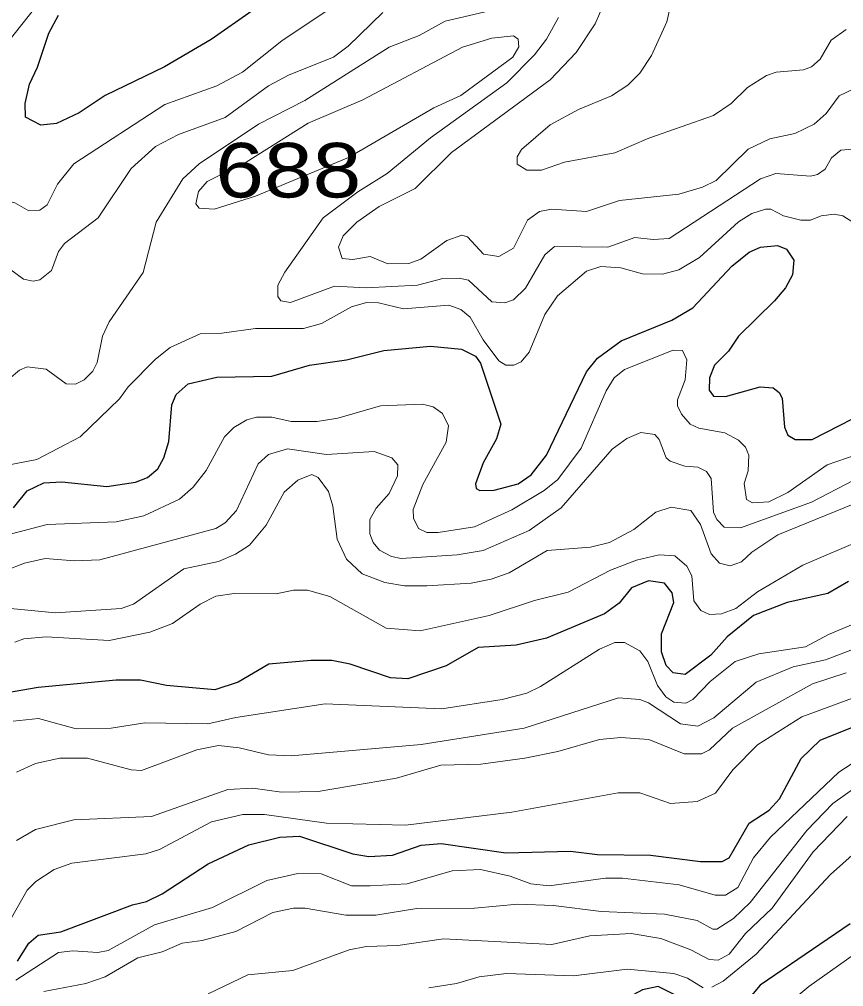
# Model space of a CAD drawing. Extents: x 577 to 602.9, y 7483.8 to 7511.6.
# Drawn here: x 581.632 to 582.841, y 7488.355 to 7489.775 of the extents above; entities that cross this region are included whole.
import ezdxf
from ezdxf.enums import TextEntityAlignment as Align

# ---------------------------------------------------------------- set-up
doc = ezdxf.new("R2010")
doc.units = 0
doc.header["$LTSCALE"] = 0.032
doc.layers.add('1', color=7, linetype='Continuous', lineweight=25)
doc.layers.add('2', color=7, linetype='Continuous', lineweight=13)
doc.layers.add('61', color=7, linetype='Continuous')

msp = doc.modelspace()

# ---------------------------------------------------------------- linework, layer by layer
at = {"layer": '1'}
for points in [[(581.9733, 7489.7873), (581.9129, 7489.7452), (581.8445, 7489.7054), (581.7578, 7489.6633), (581.7196, 7489.6378), (581.6862, 7489.6219), (581.6632, 7489.6195), (581.6409, 7489.6315), (581.6401, 7489.6514), (581.6465, 7489.68), (581.6584, 7489.7046), (581.6751, 7489.7547), (581.6894, 7489.781)], [(581.6234, 7489.0582), (581.6433, 7489.0828), (581.6679, 7489.0947), (581.6942, 7489.0963), (581.7602, 7489.0892), (581.8023, 7489.0955), (581.8198, 7489.1027), (581.8349, 7489.1154), (581.8437, 7489.1313), (581.8508, 7489.1552), (581.8556, 7489.2092), (581.862, 7489.2243), (581.8795, 7489.2402), (581.9216, 7489.2498), (582.0019, 7489.2514), (582.0576, 7489.2673), (582.1116, 7489.2752), (582.1665, 7489.2888), (582.2349, 7489.2951), (582.2802, 7489.2911), (582.3009, 7489.2808), (582.3081, 7489.2705), (582.3383, 7489.1806), (582.3319, 7489.1591), (582.312, 7489.1242), (582.3009, 7489.0931), (582.3021, 7489.0866), (582.3073, 7489.0833), (582.3284, 7489.0837), (582.3636, 7489.0931), (582.3824, 7489.1063), (582.4051, 7489.1353), (582.4639, 7489.2577), (582.4798, 7489.2776), (582.5148, 7489.3031), (582.5888, 7489.3333), (582.6198, 7489.3516), (582.677, 7489.4128), (582.7025, 7489.4335), (582.7192, 7489.4406), (582.7438, 7489.443), (582.7573, 7489.4375), (582.7677, 7489.4215), (582.7661, 7489.4001), (582.7557, 7489.381), (582.7398, 7489.3619), (582.6866, 7489.3102), (582.6722, 7489.288), (582.6516, 7489.2673), (582.6444, 7489.249), (582.6436, 7489.2307), (582.65, 7489.222), (582.6675, 7489.2212), (582.7184, 7489.2355), (582.7375, 7489.2339), (582.7462, 7489.2275), (582.751, 7489.2188), (582.7541, 7489.1766), (582.7589, 7489.1647), (582.7701, 7489.1583), (582.7947, 7489.1583), (582.8941, 7489.2092)], [(582.848, 7488.95), (582.8178, 7488.9325), (582.7581, 7488.919), (582.7088, 7488.8999), (582.6699, 7488.8689), (582.646, 7488.8419), (582.6086, 7488.8132), (582.5911, 7488.8156), (582.5808, 7488.8268), (582.5736, 7488.8466), (582.5736, 7488.8729), (582.5919, 7488.919), (582.5895, 7488.9333), (582.5784, 7488.9476), (582.5546, 7488.9508), (582.5299, 7488.9405), (582.5116, 7488.9182), (582.4902, 7488.9023), (582.4051, 7488.8665), (582.3605, 7488.8562), (582.3049, 7488.853), (582.258, 7488.826), (582.2015, 7488.8069), (582.1761, 7488.8085), (582.1172, 7488.8283), (582.0902, 7488.8339), (582.0592, 7488.8339), (581.9979, 7488.8283), (581.9526, 7488.8021), (581.9184, 7488.791), (581.8476, 7488.7973), (581.8095, 7488.8053), (581.7737, 7488.8053), (581.6592, 7488.7942), (581.5996, 7488.7838)], [(581.629, 7488.3926), (581.6457, 7488.4188), (581.6592, 7488.4308), (581.6926, 7488.4355), (581.7976, 7488.4753), (581.8182, 7488.4801), (581.8413, 7488.4912), (581.9089, 7488.5357), (581.9685, 7488.5636), (582.0138, 7488.5747), (582.0425, 7488.5763), (582.1212, 7488.55), (582.1442, 7488.5461), (582.1792, 7488.5484), (582.2214, 7488.5628), (582.2508, 7488.5651), (582.3454, 7488.5516), (582.4401, 7488.554), (582.4798, 7488.5492), (582.5577, 7488.5484), (582.6309, 7488.5389), (582.6627, 7488.5389), (582.673, 7488.5445), (582.7025, 7488.5954), (582.7319, 7488.6144), (582.747, 7488.6311), (582.7788, 7488.69), (582.8066, 7488.717), (582.8639, 7488.7401)], [(582.8504, 7488.4475), (582.7184, 7488.3576), (582.6961, 7488.3306), (582.6858, 7488.3091), (582.6699, 7488.2972), (582.6548, 7488.2956), (582.6381, 7488.3035), (582.5943, 7488.3425), (582.5689, 7488.3552), (582.5458, 7488.3504), (582.51, 7488.3314), (582.4909, 7488.3314), (582.4615, 7488.3417), (582.4321, 7488.3417), (582.3621, 7488.3163), (582.3383, 7488.3115), (582.3081, 7488.3115)]]:
    msp.add_lwpolyline(points, dxfattribs=at)
at = {"layer": '2'}
for points in [[(582.8472, 7490.1571), (582.8305, 7490.1364), (582.8209, 7490.1316), (582.7987, 7490.1245), (582.743, 7490.1173), (582.6929, 7490.0887), (582.6388, 7490.0633), (582.5935, 7490.0314), (582.5402, 7489.979), (582.5339, 7489.9686), (582.5339, 7489.9599), (582.5482, 7489.9408), (582.5951, 7489.9297), (582.6039, 7489.9249), (582.6134, 7489.913), (582.6102, 7489.8708), (582.5919, 7489.8167), (582.5816, 7489.7714), (582.5593, 7489.7221), (582.5418, 7489.6959), (582.5243, 7489.6784), (582.5005, 7489.6625), (582.452, 7489.6426)], [(581.6823, 7489.8271), (581.5654, 7489.68), (581.5336, 7489.6219), (581.5208, 7489.5766), (581.5017, 7489.5345), (581.4739, 7489.5058), (581.4739, 7489.4939), (581.4866, 7489.4812), (581.5025, 7489.4756), (581.5272, 7489.4748), (581.5701, 7489.4836), (581.6107, 7489.509), (581.625, 7489.5058), (581.6457, 7489.4939), (581.6616, 7489.4947), (581.6727, 7489.5027), (581.6878, 7489.5329), (581.7117, 7489.5631), (581.8453, 7489.6498), (581.9216, 7489.6776), (581.959, 7489.6975), (582.017, 7489.7436), (582.0862, 7489.7897)], [(582.3279, 7489.7889), (582.2564, 7489.7722), (582.2182, 7489.7515), (582.1745, 7489.7341), (582.0504, 7489.6561), (581.9828, 7489.6211), (581.8954, 7489.5631), (581.8715, 7489.5408), (581.8325, 7489.4772), (581.8135, 7489.4033), (581.7634, 7489.3309), (581.7538, 7489.3102), (581.7459, 7489.2713), (581.7395, 7489.2585), (581.7268, 7489.2458), (581.7141, 7489.2395), (581.7005, 7489.2402), (581.6711, 7489.2617), (581.6433, 7489.2649), (581.6322, 7489.2601), (581.6011, 7489.2347)], [(582.4894, 7489.7977), (582.4766, 7489.7682), (582.4488, 7489.7261), (582.4106, 7489.6863), (582.2659, 7489.5798), (582.2126, 7489.5265), (582.1594, 7489.5003), (582.1268, 7489.4772), (582.1069, 7489.4573), (582.0997, 7489.4406), (582.1053, 7489.4239), (582.1212, 7489.4223), (582.1466, 7489.4271), (582.1721, 7489.416), (582.2031, 7489.4168), (582.2206, 7489.4231), (582.2588, 7489.4502), (582.281, 7489.4581), (582.289, 7489.4557), (582.3128, 7489.4303), (582.3351, 7489.4271), (582.3566, 7489.439), (582.3772, 7489.4804), (582.3947, 7489.4931), (582.4122, 7489.4963), (582.4639, 7489.4931), (582.5124, 7489.509), (582.5991, 7489.5186), (582.6341, 7489.5289), (582.654, 7489.5384), (582.7009, 7489.5846), (582.7327, 7489.5997)], [(581.5964, 7489.4239), (581.6377, 7489.3937), (581.652, 7489.3905), (581.6616, 7489.3929), (581.6791, 7489.4064), (581.6894, 7489.4343), (581.6982, 7489.4462), (581.7475, 7489.4836), (581.796, 7489.5559), (581.8317, 7489.5885), (581.8651, 7489.606), (581.9335, 7489.6307), (581.9971, 7489.6776), (582.0274, 7489.6935), (582.0926, 7489.7197), (582.114, 7489.7356), (582.1649, 7489.7849)], [(582.0107, 7489.3683), (582.0107, 7489.385), (582.021, 7489.4041), (582.0775, 7489.4836), (582.1283, 7489.5217), (582.1715, 7489.5489), (582.2349, 7489.6013), (582.347, 7489.6816), (582.3876, 7489.7229), (582.4051, 7489.746), (582.4226, 7489.7778)], [(582.452, 7489.6426), (582.4106, 7489.6203), (582.3685, 7489.5838), (582.3621, 7489.5734), (582.3621, 7489.5623), (582.3764, 7489.5535), (582.3979, 7489.5535), (582.4313, 7489.5655), (582.5053, 7489.579), (582.5554, 7489.6005), (582.65, 7489.6339), (582.6762, 7489.6514), (582.7001, 7489.6752), (582.7279, 7489.6927), (582.7422, 7489.6975), (582.782, 7489.7007), (582.7939, 7489.7054), (582.8066, 7489.7166), (582.8225, 7489.7444), (582.8448, 7489.7603)], [(582.7327, 7489.5997), (582.7693, 7489.6076), (582.7979, 7489.6211), (582.8154, 7489.637), (582.8345, 7489.6625), (582.8567, 7489.6736)], [(582.8543, 7489.5846), (582.8368, 7489.583), (582.8233, 7489.5718), (582.8138, 7489.5551), (582.8027, 7489.5472), (582.7923, 7489.5448), (582.7414, 7489.5488), (582.7192, 7489.5408), (582.5848, 7489.4534), (582.5617, 7489.4518), (582.5347, 7489.4549), (582.4949, 7489.4406), (582.417, 7489.4414), (582.4027, 7489.4295), (582.3741, 7489.3802), (582.3566, 7489.3635), (582.3438, 7489.3587), (582.3248, 7489.3603), (582.2906, 7489.3921), (582.277, 7489.3953), (582.2532, 7489.3945), (582.2158, 7489.385), (582.1403, 7489.381), (582.0942, 7489.3834), (582.0297, 7489.3595), (582.0154, 7489.3619), (582.0107, 7489.3683)], [(581.5988, 7489.1178), (581.6576, 7489.1289), (581.7212, 7489.1623), (581.7785, 7489.218), (581.7912, 7489.2355), (581.8317, 7489.276), (581.8532, 7489.2935), (581.897, 7489.3134), (581.9288, 7489.3142), (581.9781, 7489.3214), (582.0488, 7489.3214), (582.0751, 7489.3285), (582.1188, 7489.3532), (582.1411, 7489.3595), (582.1586, 7489.3587), (582.1951, 7489.35), (582.2619, 7489.3555), (582.2794, 7489.3492), (582.2929, 7489.3381), (582.312, 7489.3047), (582.3351, 7489.2736), (582.3454, 7489.2673), (582.3574, 7489.2673), (582.3677, 7489.2721), (582.3796, 7489.2864), (582.4027, 7489.342), (582.421, 7489.3691), (582.4639, 7489.4056), (582.4846, 7489.412), (582.514, 7489.4104), (582.5458, 7489.4017), (582.5752, 7489.4009), (582.5991, 7489.4072), (582.6293, 7489.4255), (582.6866, 7489.478), (582.7064, 7489.4899), (582.7263, 7489.4963), (582.7343, 7489.4963), (582.7526, 7489.4868), (582.778, 7489.4804)], [(582.778, 7489.4804), (582.7923, 7489.4804), (582.8082, 7489.4868), (582.8273, 7489.4891), (582.84, 7489.4868), (582.8543, 7489.4772)], [(582.8734, 7489.1409), (582.817, 7489.121), (582.7589, 7489.0804), (582.7311, 7489.0669), (582.7072, 7489.0653), (582.6985, 7489.0701), (582.6953, 7489.0939), (582.7009, 7489.1122), (582.7017, 7489.1353), (582.6969, 7489.1472), (582.6866, 7489.1575), (582.6667, 7489.1679), (582.6285, 7489.175), (582.6158, 7489.1806), (582.6031, 7489.1957), (582.5975, 7489.2076), (582.5975, 7489.2164), (582.6086, 7489.2458), (582.611, 7489.2752), (582.6047, 7489.2888), (582.5911, 7489.2895), (582.5196, 7489.2609), (582.5045, 7489.249), (582.4925, 7489.2299), (582.456, 7489.1456), (582.4218, 7489.0995), (582.4019, 7489.0836), (582.3542, 7489.055), (582.2993, 7489.0303), (582.246, 7489.0216), (582.2293, 7489.0216), (582.2174, 7489.0279), (582.2102, 7489.043), (582.2095, 7489.0558), (582.2238, 7489.0923), (582.258, 7489.1544), (582.2611, 7489.1782), (582.2524, 7489.1965), (582.2389, 7489.2061), (582.223, 7489.21), (582.1617, 7489.2076), (582.0989, 7489.1894), (582.0687, 7489.1846), (582.0305, 7489.1846), (582.0019, 7489.1909), (581.9796, 7489.1909), (581.9653, 7489.187), (581.9463, 7489.1758), (581.9327, 7489.1623), (581.9057, 7489.113), (581.8866, 7489.0884), (581.8667, 7489.0709), (581.8143, 7489.0462), (581.7737, 7489.0375), (581.6727, 7489.0335), (581.6202, 7489.02)], [(581.6115, 7488.9659), (581.6393, 7488.977), (581.6695, 7488.9834), (581.7125, 7488.9802), (581.7498, 7488.9818), (581.92, 7489.0279), (581.9335, 7489.0359), (581.9502, 7489.0542), (581.982, 7489.1226), (581.9971, 7489.1361), (582.025, 7489.1448), (582.0822, 7489.1361), (582.1522, 7489.1409), (582.1784, 7489.1313), (582.1872, 7489.121), (582.1864, 7489.1051), (582.1745, 7489.0788), (582.1554, 7489.0574), (582.1458, 7489.0407), (582.1458, 7489.02), (582.1506, 7489.0073), (582.1602, 7488.9961), (582.1776, 7488.9866), (582.192, 7488.9834), (582.2739, 7488.989), (582.312, 7488.9953), (582.3796, 7489.0248), (582.4265, 7489.0582), (582.5013, 7489.144), (582.5228, 7489.1599), (582.5434, 7489.1687), (582.5641, 7489.1655), (582.5705, 7489.1583), (582.5808, 7489.1313), (582.5864, 7489.1265), (582.6078, 7489.1194), (582.6269, 7489.1178), (582.6396, 7489.1114), (582.6468, 7489.1011), (582.65, 7489.0518), (582.6548, 7489.0407), (582.6659, 7489.0295), (582.6897, 7489.0287), (582.7939, 7489.0661), (582.8559, 7489.0987)], [(582.9259, 7489.0923), (582.7446, 7489.0184), (582.7064, 7488.9929), (582.6913, 7488.9786), (582.6746, 7488.9731), (582.6587, 7488.977), (582.6468, 7488.9906), (582.6309, 7489.0335), (582.6166, 7489.0542), (582.588, 7489.0589), (582.5657, 7489.0518), (582.5331, 7489.0263), (582.4973, 7489.0073), (582.4695, 7489.0001), (582.4059, 7488.9953), (582.3502, 7488.9627), (582.324, 7488.9532), (582.2945, 7488.9476), (582.2293, 7488.9436), (582.1967, 7488.9436), (582.1681, 7488.9484), (582.1347, 7488.9611), (582.1116, 7488.9826), (582.0981, 7489.012), (582.0918, 7489.0605), (582.0854, 7489.082), (582.0703, 7489.1027), (582.0608, 7489.1067), (582.0401, 7489.0987), (582.0202, 7489.0812), (581.994, 7489.0327), (581.9693, 7489.0033), (581.9486, 7488.9898), (581.924, 7488.9794), (581.8731, 7488.9683), (581.7991, 7488.9166), (581.7809, 7488.9102)], [(582.6317, 7488.9071), (582.6444, 7488.9015), (582.6619, 7488.9023), (582.6826, 7488.9102), (582.7144, 7488.9349), (582.7812, 7488.9739), (582.8726, 7489.0128)], [(581.625, 7488.8609), (581.6385, 7488.8657), (581.6711, 7488.8689), (581.7634, 7488.8633), (581.823, 7488.8753), (581.8564, 7488.888), (581.897, 7488.9166), (581.92, 7488.9285), (581.947, 7488.9325), (582.0083, 7488.9317), (582.0337, 7488.9373), (582.0544, 7488.9373), (582.087, 7488.9277), (582.1697, 7488.8816), (582.2198, 7488.8776), (582.3208, 7488.8999), (582.3876, 7488.9222), (582.4369, 7488.9341), (582.4989, 7488.9667), (582.5371, 7488.981), (582.5705, 7488.989), (582.5935, 7488.9874), (582.611, 7488.9723), (582.6182, 7488.958), (582.6214, 7488.9214), (582.6317, 7488.9071)], [(581.7809, 7488.9102), (581.6846, 7488.9039), (581.6186, 7488.9102)], [(581.6226, 7488.7449), (581.66, 7488.7488), (581.7149, 7488.7337), (581.7665, 7488.7345), (581.8158, 7488.7425), (581.9081, 7488.7409), (581.9494, 7488.7504), (582.0806, 7488.7703), (582.2516, 7488.7631), (582.3399, 7488.7767), (582.3764, 7488.7862), (582.3963, 7488.7957), (582.483, 7488.8506), (582.5053, 7488.8602), (582.5196, 7488.8602), (582.5418, 7488.8482), (582.5538, 7488.8323), (582.5681, 7488.7973), (582.58, 7488.7806), (582.5919, 7488.7727), (582.6094, 7488.7711), (582.6198, 7488.7767), (582.6452, 7488.8029), (582.6818, 7488.8323), (582.7168, 7488.8435), (582.7852, 7488.8538), (582.8186, 7488.8721), (582.8758, 7488.8959)], [(582.8822, 7488.8609), (582.8146, 7488.8347), (582.7669, 7488.8244), (582.7128, 7488.8021), (582.6508, 7488.7496), (582.6269, 7488.7377), (582.6015, 7488.7409), (582.5546, 7488.7719), (582.5418, 7488.7767), (582.5108, 7488.779), (582.3725, 7488.7345), (582.2214, 7488.7107), (582.0305, 7488.694), (581.9971, 7488.6956), (581.9542, 7488.7059), (581.924, 7488.7091), (581.8922, 7488.7027), (581.8111, 7488.6725), (581.796, 7488.6733), (581.7316, 7488.6908), (581.691, 7488.6908), (581.6552, 7488.6828), (581.6274, 7488.6701)], [(581.6274, 7488.5699), (581.6552, 7488.5858), (581.7117, 7488.6001), (581.8254, 7488.6049), (581.9375, 7488.6447), (581.9741, 7488.6463), (582.0162, 7488.6407), (582.0703, 7488.6415), (582.1848, 7488.6614), (582.25, 7488.6804), (582.3089, 7488.682), (582.3733, 7488.6908), (582.4218, 7488.7003), (582.483, 7488.7178), (582.514, 7488.721), (582.5554, 7488.7178), (582.607, 7488.6971), (582.6325, 7488.6971), (582.6444, 7488.7027), (582.6778, 7488.7345), (582.7955, 7488.7997), (582.8448, 7488.8156)], [(582.9005, 7488.7957), (582.7796, 7488.7512), (582.7144, 7488.7099), (582.6786, 7488.6733), (582.6532, 7488.6391), (582.6261, 7488.6272), (582.5872, 7488.624), (582.5418, 7488.6399), (582.51, 7488.6399), (582.3542, 7488.6113), (582.1983, 7488.5922), (582.0822, 7488.5954), (581.9916, 7488.6081), (581.9598, 7488.6081), (581.9136, 7488.5969), (581.8373, 7488.5564), (581.8174, 7488.55), (581.7085, 7488.5365), (581.683, 7488.527), (581.656, 7488.5095), (581.6433, 7488.4968), (581.6202, 7488.4562)], [(581.6266, 7488.3648), (581.6894, 7488.4053), (581.7101, 7488.4077), (581.7467, 7488.4053), (581.7618, 7488.4085), (581.8302, 7488.4459), (581.9152, 7488.4713), (581.9948, 7488.5111), (582.0401, 7488.5214), (582.0743, 7488.5206), (582.1188, 7488.5031), (582.1466, 7488.5031), (582.2007, 7488.5063), (582.2667, 7488.5254), (582.3081, 7488.527), (582.3518, 7488.5174), (582.382, 7488.5063), (582.409, 7488.5031), (582.4917, 7488.5143), (582.5164, 7488.5143), (582.5999, 7488.5047), (582.6524, 7488.4896), (582.6675, 7488.4896), (582.6858, 7488.5007), (582.7088, 7488.5445), (582.7335, 7488.5747), (582.8337, 7488.6701), (582.8631, 7488.6892)], [(581.6679, 7488.3481), (581.7292, 7488.36), (581.7578, 7488.3695), (581.8055, 7488.3974), (581.8413, 7488.4061), (581.8707, 7488.4188), (581.9001, 7488.4228), (581.9494, 7488.4363), (582.0035, 7488.4642), (582.0337, 7488.4705), (582.0512, 7488.4705), (582.1109, 7488.4602), (582.1546, 7488.4602), (582.215, 7488.4697), (582.2993, 7488.4705), (582.3629, 7488.4761), (582.4154, 7488.4745), (582.4854, 7488.4657), (582.5784, 7488.4618), (582.6261, 7488.4522), (582.6492, 7488.4395), (582.6548, 7488.4395), (582.6794, 7488.4554), (582.7041, 7488.4785), (582.7868, 7488.5842), (582.8249, 7488.624), (582.8591, 7488.6478)], [(582.6476, 7488.3544), (582.6643, 7488.3632), (582.7128, 7488.4029), (582.8217, 7488.5198), (582.9259, 7488.6129)], [(582.8464, 7488.6049), (582.7963, 7488.5532), (582.7359, 7488.4705), (582.6969, 7488.4331), (582.673, 7488.4029), (582.6571, 7488.3942), (582.6436, 7488.395), (582.6166, 7488.4093), (582.5728, 7488.426), (582.5291, 7488.4331), (582.4687, 7488.43), (582.413, 7488.4172), (582.254, 7488.4252), (582.1872, 7488.4156), (582.1403, 7488.4141), (582.1156, 7488.4093), (582.0329, 7488.3791), (581.9669, 7488.3727), (581.9089, 7488.3449)], [(582.8567, 7488.4029), (582.7899, 7488.3552), (582.7112, 7488.29)], [(582.2325, 7488.3536), (582.2731, 7488.36), (582.3065, 7488.3695), (582.3462, 7488.3743), (582.4448, 7488.3711), (582.5235, 7488.3807), (582.5919, 7488.3743), (582.6118, 7488.3679), (582.6349, 7488.3536)]]:
    msp.add_lwpolyline(points, dxfattribs=at)
msp.add_lwpolyline([(582.1144, 7489.572), (582.2397, 7489.645), (582.2794, 7489.6633), (582.3558, 7489.7197), (582.3645, 7489.7348), (582.3637, 7489.746), (582.3566, 7489.7508), (582.3248, 7489.7476), (582.2818, 7489.7341), (582.1355, 7489.6569), (582.0552, 7489.6227), (581.9644, 7489.5654), (581.9073, 7489.5368), (581.8946, 7489.5225), (581.8906, 7489.5042), (581.8954, 7489.4979), (581.9176, 7489.4963), (581.9781, 7489.5154)], close=True, dxfattribs=at)

# ---------------------------------------------------------------- texts
at = {"layer": '61', "width": 1.2}
msp.add_text('688', height=0.08, dxfattribs=at).set_placement((582.0263, 7489.5136), align=Align.CENTER)

doc.saveas('drawing.dxf')
